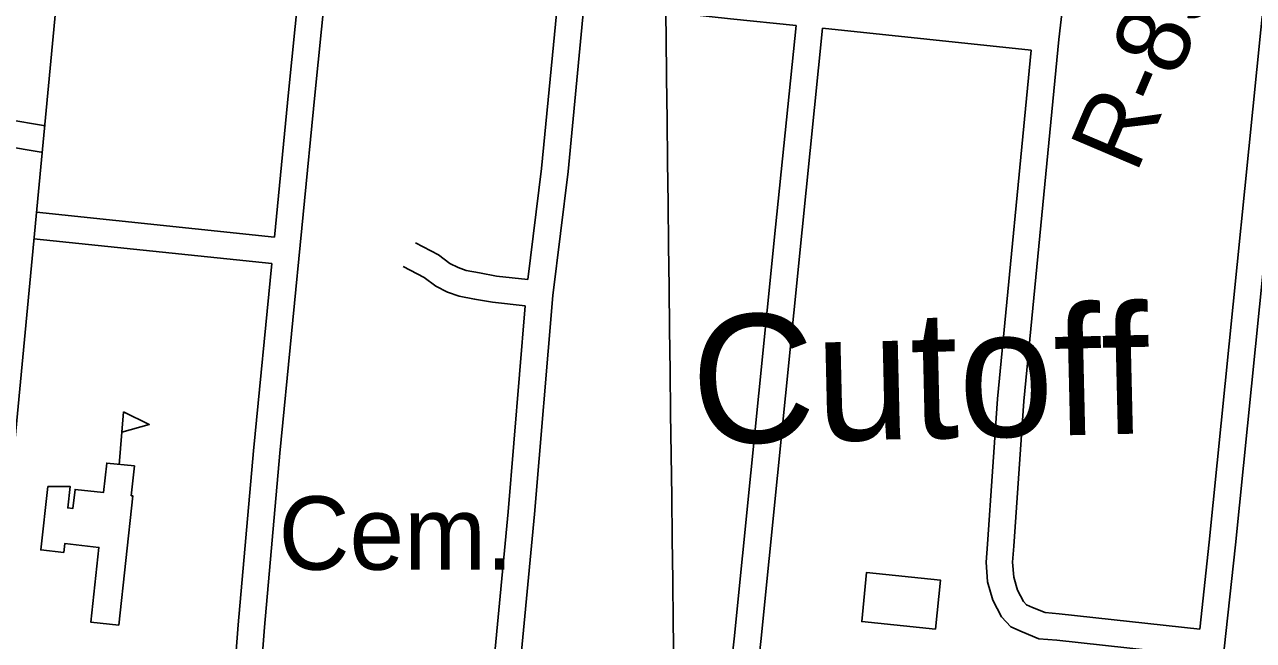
# Model space of a CAD drawing. Extents: x 3677843 to 3715951, y 511991 to 537744.
# Drawn here: x 3707756 to 3709144, y 518493 to 519189 of the extents above; entities that cross this region are included whole.
import ezdxf

# ---------------------------------------------------------------- set-up
doc = ezdxf.new("R2010")
doc.units = 0
for name, color, linetype in [('V-BLDG-OTLN', 7, 'Continuous'), ('V-CHAN-NAID', 7, 'Continuous'), ('V-GRID-MAJR', 7, 'Continuous'), ('V-RIVR-RANG-IDEN', 7, 'Continuous'), ('V-ROAD-CNTR', 7, 'Continuous'), ('V-SITE-OTLN-IDEN', 7, 'Continuous'), ('V-TOPO-GNAM-IDEN', 7, 'Continuous')]:
    doc.layers.add(name, color=color, linetype=linetype)

msp = doc.modelspace()

# ---------------------------------------------------------------- linework, layer by layer
at = {"layer": 'V-BLDG-OTLN'}
msp.add_line((3707862.5, 518691.6), (3707867.7, 518751.3), dxfattribs=at)
for points in [[(3707867.7, 518751.3), (3707896.6, 518737.2), (3707865.7, 518728.3)], [(3707781.9, 518666.9), (3707807.3, 518666.8), (3707804.6, 518642.7), (3707810.4, 518642.1), (3707812.8, 518663.7), (3707845, 518660.2), (3707848.7, 518693.5), (3707879.9, 518690.3), (3707876.3, 518656.5), (3707878.2, 518656.3), (3707862.2, 518510.3), (3707830.5, 518513.8), (3707839.7, 518598.2), (3707801.1, 518602.5), (3707800, 518592.5), (3707774.1, 518595.3)], [(3708784.9, 518505.8), (3708701.6, 518514.3), (3708707.2, 518569.8), (3708790.6, 518561.2)]]:
    msp.add_lwpolyline(points, close=True, dxfattribs=at)
at = {"layer": 'V-GRID-MAJR'}
msp.add_spline([(3708498.5, 517708.6), (3708427.1, 523767.2), (3708355.7, 529827.8), (3708284.3, 535888.4), (3708284.3, 535890.3)], degree=3, dxfattribs=at)
at = {"layer": 'V-ROAD-CNTR'}
for points in [[(3707948.2, 520855.7), (3707907.5, 520405.9), (3707840.7, 519733.4), (3707729.3, 518554.5), (3707648.2, 517702.1)], [(3707992.7, 518063.6), (3708027, 518508.1), (3708044.3, 518704.6), (3708083.9, 519109.2), (3708167.1, 519933.6), (3708185, 520103)], [(3708038.1, 518948.6), (3708054.1, 519112.2), (3708137.2, 519936.7), (3708155.1, 520105.7)], [(3708991, 519800.2), (3708950.2, 519396.1), (3708924.5, 519172), (3708884.8, 518763.4), (3708873.6, 518599.7), (3708872.2, 518581.4), (3708873.6, 518564.4), (3708877.8, 518549.7), (3708884.4, 518537.1), (3708887.8, 518533.3), (3708894.7, 518530.3), (3708908.9, 518524.5), (3708924.9, 518523.2), (3709083.5, 518505.9)], [(3709230.2, 519682.7), (3709195.9, 519314.9), (3709124.1, 518600.9), (3709057.2, 517989.4)], [(3709200.3, 519685.5), (3709166.1, 519317.8), (3709094.3, 518604), (3709083.5, 518505.9)], [(3708388.2, 519213.6), (3708369.8, 519022.9), (3708352.6, 518882.9), (3708332.1, 518635.6), (3708300.3, 518302.1), (3708278.9, 518043.8)], [(3708358.3, 519216.8), (3708340, 519026.2), (3708324.5, 518901)], [(3708388.2, 519213.6), (3708553.4, 519195.6), (3708627.7, 519187.9)], [(3708627.7, 519187.9), (3708604.4, 518960), (3708557.7, 518494.8), (3708516.1, 518117.1), (3708509.2, 518028)], [(3708657.5, 519184.8), (3708634.2, 518956.9), (3708587.6, 518491.7), (3708546, 518114.3), (3708539.1, 518025.9)], [(3708657.5, 519184.8), (3708893.2, 519160.2)], [(3708893.2, 519160.2), (3708854.9, 518765.9), (3708843.6, 518601.8), (3708842.1, 518581.3), (3708843.9, 518559.1), (3708849.8, 518538.5), (3708859.7, 518519.7), (3708870, 518508.4), (3708882.9, 518502.7), (3708901.8, 518494.9), (3708922.1, 518493.3), (3709080.3, 518476.1)], [(3707779.6, 519074.4), (3707734.7, 519082), (3707647.6, 519083.8), (3707369, 519084.3), (3706935.4, 519089.4)], [(3707774.5, 519044.8), (3707731.9, 519052), (3707647.2, 519053.8), (3707368.8, 519054.3), (3706934.5, 519059.4)], [(3708038.1, 518948.6), (3707769.4, 518976.8)], [(3708035.1, 518918.8), (3707766.3, 518946.9)], [(3708197.3, 518942.2), (3708223.3, 518928.7), (3708236.3, 518919), (3708245.6, 518914.4), (3708254.8, 518911), (3708269.7, 518908.4), (3708289, 518904.8), (3708324.5, 518901)], [(3707962.7, 518065.3), (3707997.1, 518510.6), (3708014.4, 518707.4), (3708035.1, 518918.8)], [(3708183.5, 518915.5), (3708207.3, 518903.2), (3708220.5, 518893.3), (3708233.8, 518886.7), (3708246.9, 518881.9), (3708264.3, 518878.8), (3708284.6, 518875.1), (3708321.5, 518871.1)], [(3708321.5, 518871.1), (3708302.2, 518638.3), (3708270.4, 518304.8), (3708249, 518046)]]:
    msp.add_lwpolyline(points, dxfattribs=at)

# ---------------------------------------------------------------- texts
at = {"layer": 'V-CHAN-NAID'}
msp.add_text('CHLAMETTE FERRY', height=100, rotation=32.3261, dxfattribs=at).set_placement((3709123, 518297.2))
at = {"layer": 'V-RIVR-RANG-IDEN'}
msp.add_text('R-89.0', height=83, rotation=66.9583, dxfattribs=at).set_placement((3709011.6, 519019.2))
at = {"layer": 'V-SITE-OTLN-IDEN'}
msp.add_text('Cem.', height=83, dxfattribs=at).set_placement((3708042.8, 518572.9))
at = {"layer": 'V-TOPO-GNAM-IDEN'}
msp.add_text('Cutoff', height=145, rotation=1.3443, dxfattribs=at).set_placement((3708510.6, 518714.9))

doc.saveas('drawing.dxf')
